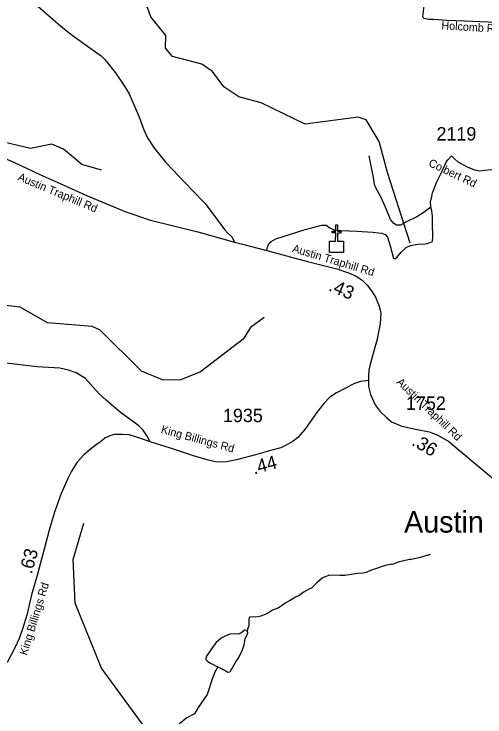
# Model space of a CAD drawing. Extents: x 1248089 to 1457196, y 820910 to 988753.
# Drawn here: x 1412897 to 1417288, y 940427 to 946985 of the extents above; entities that cross this region are included whole.
import ezdxf

# ---------------------------------------------------------------- set-up
doc = ezdxf.new("R2010")
doc.units = 0
for name, color, linetype in [('Exist Civil Demographics Community Label', 7, 'Continuous'), ('Exist Cultural Church CELL', 7, 'Continuous'), ('Exist Hydrographic Misc Water Feature', 7, 'Continuous'), ('Exist Road Non-System Type 51', 7, 'Continuous'), ('Exist Road Secondary Type 41 Attributed', 7, 'Continuous'), ('Exist Road Secondary Type 51 Attributed', 7, 'Continuous'), ('Exist Road Secondary Type 51 Label', 7, 'Continuous'), ('Prop GRAU CAT1 Cell', 7, 'Continuous'), ('Prop Lane Lines', 7, 'Continuous')]:
    doc.layers.add(name, color=color, linetype=linetype)

msp = doc.modelspace()

# ---------------------------------------------------------------- linework, layer by layer
at = {"layer": 'Exist Cultural Church CELL'}
msp.add_lwpolyline([(1415838.7, 944866.8), (1415895.6, 944866.3), (1415896.5, 944942.4), (1415864.5, 944942.7), (1415864.6, 944958.7), (1415896.6, 944958.4), (1415897.3, 945018.5), (1415913.3, 945018.3), (1415912.7, 944958.2), (1415944.6, 944957.8), (1415944.5, 944941.9), (1415912.5, 944942.2), (1415911.6, 944866.1), (1415969.3, 944865.3), (1415968.1, 944758.9), (1415837.5, 944760.3)], close=True, dxfattribs=at)
at = {"layer": 'Exist Hydrographic Misc Water Feature'}
for points in [[(1416592.1, 944846.6), (1416380, 945507.5), (1416302.1, 945794.6), (1416181, 945997.3), (1416106.1, 946021.8), (1415613, 945956.3), (1415200.1, 946158.3), (1414993.1, 946211.7), (1414853, 946306.4), (1414747.1, 946449.8), (1414648.1, 946517.4), (1414375, 946588.6), (1414309, 946665.4), (1414312.1, 946783.6), (1414173.1, 946960.4), (1414142, 947046.3), (1413750, 947504.1), (1413679, 947695.9), (1413475.1, 947900.2)], [(1413712, 945528.4), (1413530, 945581.3), (1413357.1, 945725.9), (1413250, 945770.7), (1413049.1, 945732.2), (1412733, 945804.2), (1412585, 945909), (1412325, 946239.2), (1412285, 946322.1), (1412194, 946399.4), (1412011, 946419.5), (1411871, 946471.6), (1411583.1, 946694.1), (1411329, 946932.3), (1411230, 946977), (1411080, 946979.9), (1410961.8, 947048)], [(1415228.1, 944155), (1415101.1, 944059.2), (1415032.1, 943952.2), (1414634.1, 943648.4), (1414441.1, 943570.1), (1414282.1, 943573.3), (1414084.1, 943652.9), (1413699.1, 944034.9), (1413625.1, 944069.2), (1413209, 944103.8), (1412953, 944250.1), (1412712.1, 944278), (1412588, 944339.6), (1412449.1, 944483.5), (1412268, 944605.3), (1412064, 944842.6), (1411874, 944928.5), (1411725.1, 944964.3), (1411607, 944933.8), (1411464, 944844.8), (1410917.6, 944849.2)], [(1414819.1, 938585.5), (1414831.1, 938759.2), (1414786.1, 939052.3), (1414584.1, 939381.4), (1414445.1, 939509), (1414329.1, 939560.5), (1414248.1, 939654.1), (1414170.1, 939957.7), (1414150.1, 940230.5), (1414095, 940359.7), (1413713.1, 940882.9), (1413466, 941488.6), (1413449, 941896.1), (1413548.1, 942235.5)], [(1416776.7, 941942.3), (1416752.6, 941934.8), (1416742.7, 941934.9), (1416728.6, 941927.2), (1416672.3, 941912.3), (1416600, 941895.5), (1416584, 941895.8), (1416559.9, 941888.3), (1416489.7, 941875.5), (1416423.2, 941850.7), (1416419.2, 941852.5), (1416359, 941839.9), (1416222.3, 941794.3), (1416181.9, 941775.1), (1416149.8, 941767.6), (1416099.8, 941764.5), (1415981.4, 941746.7), (1415933.4, 941745.5), (1415837.5, 941749.2), (1415773.1, 941726.5), (1415770.5, 941720.8), (1415720.2, 941677.1), (1415671.4, 941628.3), (1415651.3, 941622.6), (1415600.8, 941593.5), (1415554.2, 941560.3), (1415521.9, 941544.9), (1415465.3, 941509.9), (1415431.1, 941492.5), (1415360.1, 941441.8), (1415355.3, 941442.3), (1415307.8, 941422.7), (1415259.3, 941391.5), (1415198.9, 941366.6), (1415150.8, 941359.5), (1415118.8, 941360.1), (1415098.7, 941356.5), (1415090.6, 941350.6), (1415086.3, 941334.7), (1415085.4, 941278.6), (1415077, 941254.8), (1415070.3, 941234.7)], [(1415070.3, 941234.7), (1415044.6, 941235.4), (1415020.3, 941213.8), (1415004.1, 941204.1), (1414988, 941200.4), (1414940, 941201.2), (1414908, 941197.9), (1414891.8, 941190.2), (1414883.8, 941190.3), (1414827.3, 941161.2), (1414778.6, 941118.2), (1414737.6, 941062.8), (1414692.4, 940993.6), (1414684.1, 940971.8), (1414685.8, 940961.7), (1414701.6, 940947.5), (1414723.3, 940933), (1414796.3, 940894.9)], [(1414796.3, 940894.9), (1414870.1, 940858.4), (1414885.9, 940846.1), (1414909.8, 940847.6), (1414916, 940853.5), (1414963.5, 940940.7), (1414988.1, 940972.3), (1415025.3, 941043.7), (1415042.2, 941099.3), (1415051.2, 941155.2), (1415071.9, 941194.9), (1415076.1, 941210.8), (1415076.3, 941218.8), (1415070.5, 941226.9), (1415070.3, 941234.7)], [(1414796.3, 940894.9), (1414769.8, 940844.1), (1414744.8, 940780.6), (1414696.3, 940637.3), (1414614.2, 940513.8), (1414580.2, 940454.6), (1414509, 940417.7), (1414439.5, 940361.9), (1414429.1, 940338.1), (1414408.6, 940306.4), (1414314.6, 940192.1), (1414269.8, 940146.9), (1414170.1, 939957.7)]]:
    msp.add_lwpolyline(points, dxfattribs=at)
at = {"layer": 'Exist Road Non-System Type 51'}
for points in [[(1416931.1, 946926.3), (1416808.8, 946935.4), (1416764.1, 946935.4), (1416719.4, 946942.3), (1416709.1, 946961.2), (1416721.1, 947061), (1416700.5, 947289.8), (1416703.9, 947464.2)], [(1416784.6, 945184.3), (1416722.7, 945137.9), (1416652.2, 945093.2), (1416549.1, 945043.3), (1416499.2, 945014), (1416464.8, 945014), (1416437.3, 945031.2), (1416406.4, 945069.1), (1416361.7, 945182.6), (1416313.6, 945285.8), (1416274, 945356.4), (1416257.1, 945395.4), (1416250.3, 945459.1), (1416209, 945663.8)], [(1416784.6, 945184.3), (1416781.5, 945235.4), (1416788.4, 945266.4), (1416800.4, 945316.3), (1416839.9, 945419.5), (1416884.6, 945514.1), (1416927.6, 945603.6), (1416943.1, 945624.2), (1416976, 945662.6)], [(1415254.1, 944780.1), (1415264.4, 944818), (1415273, 944843.8), (1415295.4, 944862.7), (1415336.6, 944886.8), (1415601.4, 944971.1), (1415742.4, 945008.9), (1415766.4, 945014.1), (1415806, 945014.1), (1415842.1, 944990), (1415881.6, 944972.8), (1415943.5, 944965.9), (1416092.4, 944960.5), (1416243.7, 944950.2), (1416296.9, 944945.1), (1416326.2, 944941.6), (1416357.1, 944929.6), (1416379.5, 944903.8), (1416403.5, 944821.2), (1416434.5, 944705.9), (1416449.7, 944703.2), (1416466.9, 944713.5), (1416508.1, 944763.4), (1416554.5, 944808.1), (1416592.4, 944825.3), (1416657.7, 944837.3), (1416731.6, 944840.8), (1416751.9, 944845.4), (1416800.1, 944864.3), (1416803.5, 944903.9), (1416798.4, 945038.1), (1416800.1, 945100), (1416791.5, 945148.2), (1416784.6, 945184.3)]]:
    msp.add_lwpolyline(points, dxfattribs=at)
at = {"layer": 'Exist Road Secondary Type 41 Attributed'}
msp.add_lwpolyline([(1413118.8, 947060.2), (1413334, 946871.5), (1413438, 946789.2), (1413602.6, 946671.1), (1413708.1, 946596.6), (1413743.8, 946562.4), (1413841.3, 946435.9), (1413920.5, 946320.9), (1413968.6, 946241.7), (1414007.4, 946154.7), (1414061.7, 946033.6), (1414106.3, 945904), (1414142, 945831), (1414207.2, 945731.6), (1414312.7, 945601.1), (1414557.5, 945341), (1414680.1, 945218.2), (1414798.1, 945058.2), (1414860.2, 944975.9), (1414891.3, 944941.7), (1414931.6, 944904.4), (1414952.5, 944856.3)], dxfattribs=at)
at = {"layer": 'Exist Road Secondary Type 51 Attributed'}
for points in [[(1417983.1, 946890.9), (1417916, 946889.7), (1417731.3, 946894.4), (1417392.9, 946905.2), (1417096.4, 946919.2), (1416931.1, 946926.3)], [(1412636.8, 945713.6), (1412900.6, 945599.2), (1413137, 945487.3), (1413359.2, 945389.6), (1413564.6, 945296.2), (1413940, 945140.7), (1414170.1, 945061.8), (1414611.8, 944954), (1414952.5, 944856.3)], [(1418125.5, 945581.3), (1418058.9, 945598.9), (1417978.1, 945603.6), (1417891.2, 945603.6), (1417821.4, 945600.5), (1417734.4, 945586.5), (1417568.3, 945563.2), (1417380.5, 945535.2), (1417284.9, 945524.3), (1417238.4, 945518.1), (1417194.9, 945529), (1417126.6, 945555.4), (1417039.7, 945603.5), (1417005.5, 945634.6), (1416976, 945662.6)], [(1414952.5, 944856.3), (1415027.4, 944837.2), (1415254.1, 944780.1), (1415634.4, 944675.7), (1415905.5, 944607.7), (1416014.2, 944570.4), (1416087.1, 944539.4), (1416143, 944502.1), (1416189.6, 944457), (1416231.5, 944404.2), (1416268.7, 944343.6), (1416302.9, 944258.2), (1416318.4, 944194.5), (1416311.9, 944098.9), (1416284, 943951.3), (1416217.2, 943718.3), (1416206.4, 943663.1), (1416201.1, 943609.1), (1416201.4, 943567.1)], [(1414165.4, 942995.2), (1414137.9, 943046.9), (1414101, 943102.9), (1414058.7, 943143.9), (1413886.6, 943271), (1413755.5, 943381.7), (1413690.5, 943441.6), (1413562.1, 943583.7), (1413475.1, 943639.2), (1413405.4, 943662.4), (1413323.5, 943680.2), (1413110.5, 943695.2), (1412770.5, 943734.9), (1412233.6, 943787.9), (1411885.4, 943809.8), (1411431.4, 943837.1), (1411268, 943842.1)], [(1416201.4, 943567.1), (1416129.1, 943557.5), (1416072.3, 943539), (1415987.6, 943495.2), (1415903, 943450.1), (1415842.9, 943410.5), (1415786.9, 943353.1), (1415718.6, 943264.3), (1415608.5, 943109.2), (1415543, 943034), (1415500.7, 942999.8), (1415433.7, 942964.3), (1415384.6, 942938.3), (1415301.3, 942915.1), (1415147, 942872.7), (1414982.4, 942827.6), (1414881.4, 942807.1), (1414791.3, 942803), (1414758.5, 942811.2), (1414698.4, 942824.9), (1414570, 942864.5), (1414357, 942934.2), (1414165.4, 942995.2)], [(1416201.4, 943567.1), (1416201.1, 943511.2), (1416221.3, 943435.1), (1416264.8, 943338.8), (1416309.8, 943276.6), (1416368.8, 943220.7), (1416416.9, 943181.9), (1416513.1, 943139.9), (1416640.4, 943113.5), (1416769.2, 943087.1), (1416850, 943056), (1416950.9, 942997), (1417333.7, 942677.8), (1417487.4, 942547.3), (1417583.3, 942462.4), (1417626.7, 942426.7)], [(1414165.4, 942995.2), (1414068.9, 943027.9), (1413969.2, 943058), (1413905, 943063.5), (1413834, 943062.1), (1413788.9, 943049.8), (1413743.9, 943026.6), (1413698.8, 942991), (1413666, 942970.5), (1413604.9, 942923.2), (1413546.2, 942872.7), (1413484.7, 942803), (1413431.5, 942719.6), (1413400.1, 942659.5), (1413336.1, 942511.4), (1413273.2, 942337.8), (1413222.9, 942169), (1413177.8, 941992.7), (1413113.7, 941759.8), (1413060.4, 941567.1), (1413014.2, 941377.7), (1412971.8, 941236.9), (1412944.5, 941160.4), (1412904.9, 941072.9), (1412831.3, 940935.9)]]:
    msp.add_lwpolyline(points, dxfattribs=at)

# ---------------------------------------------------------------- texts
at = {"layer": 'Exist Civil Demographics Community Label'}
msp.add_text('Austin', height=200, dxfattribs=at).set_placement((1416534.3, 942147))
at = {"layer": 'Exist Road Secondary Type 51 Label'}
for s, rotation, p in [('Holcomb Rd', 356.50232, (1416880.3, 946843.3)), ('Colbert Rd', 334.60105, (1416755.3, 945570.6)), ('Austin Traphill Rd', 337.24824, (1412925.3, 945438.2)), ('Austin Traphill Rd', 343.22217, (1415486.5, 944767.4)), ('Austin Traphill Rd', 316.30065, (1416458, 943544.2)), ('King Billings Rd', 344.74795, (1414261.4, 943078.4)), ('King Billings Rd', 72.7941, (1413016.4, 940996.3))]:
    msp.add_text(s, height=75, rotation=rotation, dxfattribs=at).set_placement(p)
at = {"layer": 'Prop GRAU CAT1 Cell'}
for s, rotation, p in [('.43', 336.933, (1415821.5, 944407.5)), ('.36', 329.66966, (1416596.3, 942968.2)), ('.44', 15.3521, (1415134.7, 942688.7)), ('.63', 74.60971, (1413061, 941753.8))]:
    msp.add_text(s, height=125, rotation=rotation, dxfattribs=at).set_placement(p)
at = {"layer": 'Prop Lane Lines'}
for s, p in [('2119', (1416836, 945805.3)), ('1752', (1416551.6, 943292.2)), ('1935', (1414844.9, 943177.6))]:
    msp.add_text(s, height=125, dxfattribs=at).set_placement(p)

doc.saveas('drawing.dxf')
